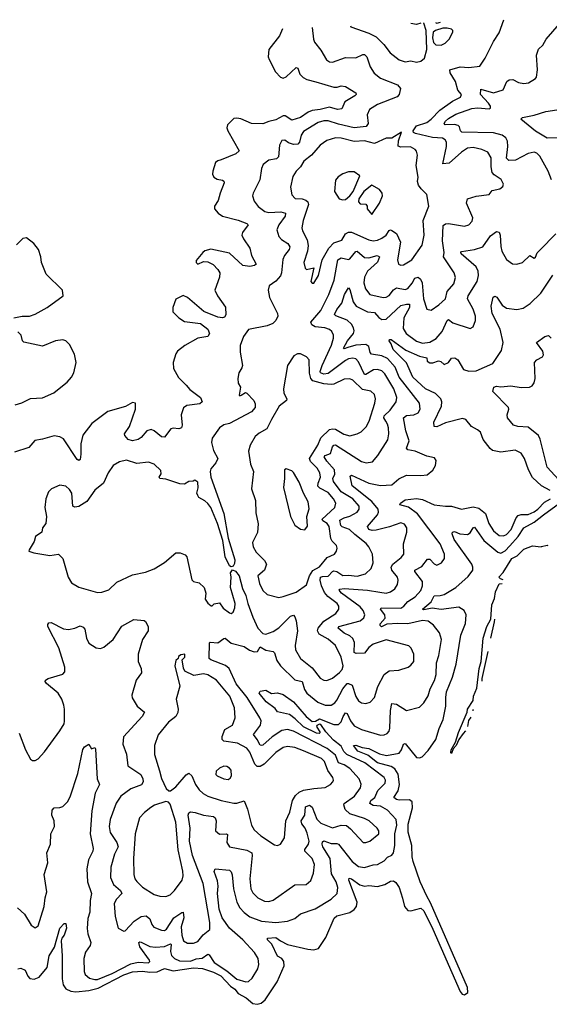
# Model space of a CAD drawing. Extents: x 2057697 to 2160550, y 827490 to 1016834.
# Tile 508 of 509: x 2153178 to 2156830, y 1009990 to 1016780. Entities that reach past the tile are written whole.
import ezdxf

# ---------------------------------------------------------------- set-up
doc = ezdxf.new("R2010")
doc.units = 0

msp = doc.modelspace()

# ---------------------------------------------------------------- linework, layer by layer
at = {"layer": '0CON20XD'}
for points in [[(2155194.2, 1016726.4), (2155203.1, 1016645), (2155210, 1016625), (2155255, 1016570), (2155292.7, 1016502.7), (2155315, 1016490), (2155335, 1016486.9), (2155425, 1016518.5), (2155495, 1016516.9), (2155545, 1016540.5), (2155555, 1016540), (2155571.2, 1016525), (2155593.6, 1016455), (2155621.6, 1016411.6), (2155666.9, 1016376.9), (2155781.9, 1016331.9), (2155804.3, 1016305), (2155793.6, 1016265), (2155780.8, 1016249.3), (2155645.6, 1016195), (2155589.7, 1016160.3), (2155573.8, 1016125), (2155581.1, 1016065), (2155566.2, 1016043.8), (2155485, 1016035.7), (2155375, 1016059.2), (2155305, 1016082.3), (2155275, 1016082.3), (2155235, 1016071.8), (2155135, 1016008.7), (2155118.8, 1015985), (2155107.6, 1015935), (2155095, 1015921.1), (2155065, 1015919.1), (2155030.6, 1015930.6), (2155005, 1015950), (2154985, 1015946.7), (2154970, 1015915), (2154963.1, 1015835), (2154948.1, 1015821.9), (2154895, 1015810.6), (2154857.4, 1015782.6), (2154844.4, 1015755), (2154834.4, 1015675), (2154787.1, 1015585), (2154782.9, 1015565), (2154795, 1015528.8), (2154823.1, 1015493.1), (2154868.2, 1015458.2), (2154895, 1015451.6), (2154977.5, 1015455), (2155010.5, 1015445), (2155007.9, 1015425), (2154963.8, 1015366.2), (2154951.5, 1015331.5), (2154964.4, 1015285), (2154983.8, 1015263.8), (2155026.7, 1015236.7), (2155039.6, 1015215), (2155035.4, 1015195), (2155004.5, 1015155), (2154992.9, 1015127.1), (2154983.6, 1015035), (2154976.1, 1015013.9), (2154945, 1014977.5), (2154898.8, 1014945), (2154890, 1014915), (2154900, 1014865), (2154956.5, 1014755), (2154958.2, 1014735), (2154945, 1014705.6), (2154924.3, 1014685), (2154885, 1014668.9), (2154755.3, 1014644.7), (2154721.2, 1014595), (2154697.4, 1014532.6), (2154696.9, 1014486.9), (2154713.5, 1014396.5), (2154710, 1014380), (2154688.1, 1014345), (2154681.4, 1014305), (2154684.4, 1014274.4), (2154700.8, 1014245), (2154691.2, 1014191.2), (2154695, 1014186.7), (2154705, 1014190.8), (2154735, 1014210), (2154744.3, 1014204.3), (2154793.2, 1014153.2), (2154802.1, 1014132.1), (2154801.1, 1014105), (2154776.2, 1014075), (2154625, 1013994.6), (2154584.7, 1013985.3), (2154555, 1013964.6), (2154504.5, 1013894.5), (2154501.1, 1013865), (2154515, 1013808.8), (2154544.3, 1013755), (2154530.6, 1013725), (2154496.3, 1013683.7), (2154491.1, 1013665), (2154494.6, 1013625.4), (2154584.8, 1013375), (2154614.2, 1013204.2), (2154661.3, 1013055), (2154659.5, 1013030.5), (2154649.6, 1013010.4), (2154635, 1013006.3), (2154623.4, 1013013.4), (2154595.1, 1013075), (2154577.5, 1013187.5), (2154541.9, 1013305), (2154495, 1013415.8), (2154475, 1013442.8), (2154455, 1013461.2), (2154414, 1013484), (2154405, 1013500), (2154400, 1013515), (2154408.8, 1013551.2), (2154405, 1013590), (2154385, 1013603.8), (2154373, 1013597), (2154344.6, 1013595.4), (2154313.6, 1013576.4), (2154281.4, 1013578.6), (2154185, 1013611.9), (2154143.3, 1013615), (2154138.8, 1013625), (2154152.1, 1013647.9), (2154151.2, 1013671.2), (2154103.8, 1013715), (2154065, 1013728.1), (2153985, 1013719.6), (2153915, 1013743.3), (2153865, 1013731.9), (2153822, 1013705), (2153787.5, 1013655), (2153755, 1013584.2), (2153694.7, 1013535.3), (2153641.6, 1013458.4), (2153585, 1013423.8), (2153558.9, 1013418.9), (2153544.4, 1013425), (2153537.3, 1013515), (2153520.8, 1013540.8), (2153495, 1013564.3), (2153455, 1013570.8), (2153396.7, 1013545), (2153375.8, 1013524.2), (2153357.5, 1013475), (2153350.6, 1013415), (2153361.4, 1013355), (2153358, 1013305), (2153334, 1013275), (2153331.2, 1013245), (2153287.5, 1013215), (2153277.7, 1013182.3), (2153242.5, 1013125), (2153240, 1013115), (2153275, 1013103.3), (2153385.9, 1013085.9), (2153446.2, 1013095), (2153475.5, 1013065), (2153511.5, 1012935), (2153535, 1012897.5), (2153585.7, 1012865.7), (2153715, 1012829.2), (2153745, 1012832.5), (2153791.3, 1012848.7), (2153848.3, 1012901.7), (2153955, 1012951.4), (2154045, 1012969.4), (2154105, 1012992.5), (2154175, 1013035.7), (2154255, 1013103.8), (2154285, 1013103.8), (2154319.4, 1013089.4), (2154331.2, 1013075), (2154365, 1012916.2), (2154375, 1012905.8), (2154415.5, 1012895.5), (2154450, 1012865), (2154462, 1012825), (2154457.5, 1012785), (2154475, 1012756.7), (2154498.3, 1012738.3), (2154505, 1012737.5), (2154519.3, 1012750.7), (2154555, 1012758.8), (2154581.7, 1012721.7), (2154625, 1012689.1), (2154635, 1012684.5), (2154649.1, 1012695), (2154660.8, 1012725), (2154664.2, 1012755), (2154631.8, 1012865), (2154635.6, 1012935), (2154630.3, 1012965), (2154645, 1012985.6), (2154665, 1012977.7), (2154691.2, 1012945), (2154715, 1012856.6), (2154738.1, 1012808.1), (2154750.6, 1012755), (2154785, 1012660.3), (2154820, 1012585), (2154855, 1012546.2), (2154875, 1012542.9), (2154925, 1012560.8), (2154965, 1012587.1), (2155045, 1012667.3), (2155065, 1012672.9), (2155075, 1012662.5), (2155084.6, 1012635), (2155093.9, 1012565), (2155077.5, 1012465), (2155079.6, 1012435), (2155114.2, 1012374.2), (2155195, 1012310), (2155249.8, 1012239.8), (2155275, 1012225.6), (2155295, 1012222.5), (2155335, 1012238.5), (2155381.9, 1012278.1), (2155400.5, 1012299.5), (2155408.9, 1012325), (2155394.6, 1012385), (2155355.4, 1012465), (2155305, 1012508), (2155243.6, 1012543.6), (2155230.7, 1012565), (2155236.7, 1012585), (2155275, 1012632.9), (2155358.1, 1012685), (2155379.1, 1012715), (2155377.9, 1012735), (2155367.1, 1012755), (2155303, 1012803), (2155279.9, 1012829.9), (2155257.8, 1012875), (2155249.6, 1012915), (2155252.5, 1012935), (2155265, 1012940.8), (2155305, 1012942), (2155334.8, 1012975.2), (2155345, 1012978.6), (2155365, 1012974.7), (2155405, 1012948.1), (2155445, 1012950), (2155505, 1012941.8), (2155561.7, 1012958.3), (2155600.6, 1012995), (2155614.4, 1013035), (2155610, 1013095), (2155585.4, 1013145.4), (2155568, 1013168), (2155488.8, 1013228.8), (2155451.8, 1013265), (2155401.7, 1013281.7), (2155391.8, 1013291.8), (2155385, 1013328.5), (2155415, 1013344.8), (2155455, 1013356.2), (2155505.6, 1013385), (2155518.8, 1013405), (2155517.9, 1013425), (2155474.1, 1013475), (2155395, 1013523.7), (2155340.5, 1013595), (2155338.1, 1013615), (2155350.3, 1013645), (2155348.6, 1013675), (2155295.8, 1013735), (2155278.4, 1013765), (2155285, 1013775.2), (2155321.5, 1013788.5), (2155334.8, 1013835), (2155345, 1013847.1), (2155355, 1013848.8), (2155535, 1013733.8), (2155566.8, 1013723.2), (2155609.5, 1013730.5), (2155648.1, 1013775), (2155716.6, 1013883.4), (2155723.3, 1013925), (2155721.4, 1013965), (2155715, 1013991.4), (2155702.1, 1014012.1), (2155689.2, 1014035), (2155690.9, 1014049.1), (2155731.7, 1014088.3), (2155772.7, 1014145), (2155778.9, 1014175), (2155757.2, 1014235), (2155695, 1014337.3), (2155675, 1014358.2), (2155645, 1014368), (2155616.7, 1014365), (2155565, 1014333.2), (2155555, 1014333.2), (2155515, 1014420.9), (2155495, 1014441.8), (2155475, 1014446.4), (2155445, 1014441.2), (2155425, 1014430.7), (2155305, 1014340), (2155275, 1014336), (2155251.5, 1014345), (2155248.6, 1014355), (2155262.4, 1014395), (2155327.8, 1014535), (2155342, 1014585), (2155341.1, 1014605), (2155329.9, 1014629.9), (2155314.3, 1014644.3), (2155281.2, 1014655), (2155215, 1014662.1), (2155192.1, 1014675), (2155185.3, 1014695), (2155255, 1014775.5), (2155310.5, 1014885), (2155346.1, 1014985), (2155371.8, 1015125), (2155395, 1015137.5), (2155445, 1015127.6), (2155455, 1015130.9), (2155495, 1015181.5), (2155505, 1015183.5), (2155555, 1015140), (2155585, 1015137.6), (2155643.2, 1015153.2), (2155658.2, 1015145), (2155645, 1015107.9), (2155577.1, 1015045), (2155554.6, 1015004.6), (2155551.1, 1014965), (2155563.1, 1014925), (2155592.9, 1014885), (2155685, 1014865.4), (2155705, 1014866.2), (2155725, 1014877.9), (2155755, 1014918.2), (2155775, 1014931.6), (2155835, 1014919.7), (2155855, 1014926.6), (2155885, 1014964), (2155901.4, 1014998.6), (2155925, 1015004.8), (2155940.8, 1014990.8), (2155952.5, 1014965), (2155962.5, 1014855), (2155985, 1014783.8), (2156015, 1014778), (2156067.1, 1014812.9), (2156114.4, 1014855), (2156126.5, 1014905), (2156172.4, 1014957.6), (2156182.1, 1015002.1), (2156173.3, 1015035), (2156100, 1015145), (2156104.7, 1015175), (2156093.5, 1015255), (2156098.8, 1015361.2), (2156115, 1015372.5), (2156135, 1015375.8), (2156244.3, 1015355.7), (2156274.4, 1015365.6), (2156298.3, 1015391.7), (2156302, 1015415), (2156258.2, 1015515), (2156265.5, 1015544.5), (2156325, 1015563.3), (2156415.7, 1015574.3), (2156435, 1015602.5), (2156488, 1015615), (2156509.1, 1015630.9), (2156514, 1015645), (2156497.8, 1015677.8), (2156449.7, 1015709.7), (2156436.9, 1015726.9), (2156429.1, 1015765), (2156428.1, 1015828.1), (2156405, 1015865.6), (2156364.6, 1015884.6), (2156305, 1015898.2), (2156265, 1015894.5), (2156224.3, 1015865.7), (2156138.7, 1015791.3), (2156096.2, 1015786.2), (2156120.5, 1015905), (2156120.3, 1015935), (2156112.4, 1015952.4), (2156094.2, 1015964.2), (2156025, 1015967), (2155906.5, 1015996.5), (2155892.9, 1016002.9), (2155890.4, 1016015), (2155915, 1016048.4), (2155985, 1016071), (2156016.1, 1016093.9), (2156075, 1016155.8), (2156162.2, 1016217.8), (2156218.6, 1016245), (2156224.5, 1016265), (2156198.7, 1016295), (2156183.8, 1016355), (2156146.4, 1016415), (2156144.3, 1016435), (2156215, 1016454.7), (2156275, 1016450.6), (2156350.7, 1016459.3), (2156387.5, 1016515), (2156445, 1016630), (2156485, 1016690), (2156515.6, 1016780.4)], [(2154988.9, 1016718), (2154970.2, 1016669.8), (2154896.2, 1016575), (2154891.2, 1016525), (2154898, 1016505), (2154941.4, 1016421.4), (2154975, 1016383.3), (2154995, 1016377.8), (2155015, 1016386.5), (2155085, 1016450.6), (2155095, 1016445.8), (2155109.1, 1016405), (2155131.5, 1016381.5), (2155157.5, 1016367.5), (2155220.7, 1016350.7), (2155345, 1016314.5), (2155366, 1016314), (2155395, 1016324.4), (2155425, 1016319.5), (2155495, 1016276.2), (2155497.5, 1016265), (2155489.2, 1016255), (2155418.9, 1016215), (2155400, 1016165), (2155368.2, 1016161.8), (2155315, 1016176.5), (2155250.1, 1016159.9), (2155195, 1016153.5), (2155167.7, 1016142.3), (2155115, 1016106.5), (2155055, 1016087.7), (2155007.2, 1016117.2), (2154995, 1016118.2), (2154945, 1016089.3), (2154895, 1016079.1), (2154855, 1016062.7), (2154775.6, 1016065.6), (2154703.5, 1016096.5), (2154675, 1016101.5), (2154655, 1016097.8), (2154610, 1016055), (2154606.2, 1016035), (2154612, 1016015), (2154690, 1015875), (2154668.8, 1015855), (2154566.5, 1015813.5), (2154543.2, 1015806.8), (2154528.8, 1015795), (2154508.6, 1015735), (2154508, 1015715), (2154516.2, 1015695), (2154539.7, 1015679.7), (2154575, 1015674.4), (2154586.2, 1015666.2), (2154588.5, 1015655), (2154560, 1015585), (2154547, 1015533), (2154520.8, 1015495), (2154522, 1015475), (2154545.8, 1015445), (2154575, 1015424.4), (2154685, 1015397.3), (2154744.3, 1015375), (2154752.9, 1015365), (2154715, 1015313.8), (2154710.5, 1015295), (2154720.1, 1015270.1), (2154764.4, 1015205), (2154776.9, 1015155), (2154808.8, 1015095), (2154797.5, 1015085), (2154765, 1015078.9), (2154715.4, 1015085.4), (2154625, 1015170.5), (2154495, 1015198.2), (2154454.5, 1015185.5), (2154440, 1015175), (2154395, 1015120), (2154394, 1015105), (2154405.5, 1015094.5), (2154445, 1015112.5), (2154475, 1015110), (2154511.7, 1015091.7), (2154545, 1015058), (2154556.7, 1015035), (2154556.2, 1015005), (2154524.4, 1014915), (2154540.5, 1014875), (2154597, 1014797), (2154600, 1014745), (2154590.6, 1014729.4), (2154575, 1014723.3), (2154545, 1014729.1), (2154447.1, 1014767.1), (2154335, 1014864.2), (2154305, 1014877.1), (2154255, 1014852.5), (2154234.3, 1014795.7), (2154233.8, 1014765), (2154275, 1014724.2), (2154315, 1014699.4), (2154425, 1014684.3), (2154474.2, 1014645), (2154487.1, 1014615), (2154474.3, 1014595.7), (2154405, 1014583.1), (2154317.4, 1014532.6), (2154265.7, 1014495), (2154253.3, 1014475), (2154236.9, 1014415), (2154238.1, 1014375), (2154271.7, 1014311.7), (2154325, 1014259.2), (2154349.8, 1014229.8), (2154425.3, 1014175.3), (2154436, 1014145), (2154419.5, 1014130.5), (2154331.2, 1014118.8), (2154306.3, 1014103.6), (2154290.4, 1014055), (2154298.9, 1013985), (2154294.2, 1013965.8), (2154275, 1013959.2), (2154235, 1013964), (2154220.3, 1013959.7), (2154175, 1013902), (2154155, 1013902.9), (2154105, 1013944.4), (2154083.2, 1013953.2), (2154055, 1013944.4), (2154015, 1013898.5), (2153995, 1013884.5), (2153955, 1013876.5), (2153924.6, 1013884.6), (2153903.1, 1013913.1), (2153901.1, 1013925), (2153934.6, 1013975), (2153975.6, 1014095), (2153976, 1014135), (2153955, 1014140), (2153908.3, 1014111.7), (2153785, 1014078.5), (2153674.4, 1013995), (2153611.8, 1013915), (2153600, 1013855), (2153598.2, 1013785), (2153593.8, 1013746.2), (2153585, 1013741.2), (2153575, 1013748), (2153479.1, 1013889.1), (2153455, 1013904.4), (2153415, 1013910.9), (2153335, 1013886.9), (2153281.1, 1013878.9), (2153240.6, 1013829.4), (2153141.7, 1013798.3)], [(2155459.4, 1016737.2), (2155461.3, 1016731.3), (2155585, 1016687.8), (2155635, 1016661.5), (2155688.8, 1016608.8), (2155732.1, 1016552.1), (2155793.7, 1016503.7), (2155835, 1016490), (2155875, 1016495.6), (2155915, 1016488), (2155945, 1016494), (2155968.1, 1016515), (2155986.2, 1016575), (2155980.8, 1016705), (2155965, 1016755.5), (2155961.3, 1016757.7)], [(2155942.8, 1016757), (2155915, 1016746.7), (2155875.2, 1016754.2)], [(2156085, 1016604.5), (2156112.4, 1016617.6), (2156140, 1016645), (2156164.3, 1016695), (2156165.5, 1016705.5), (2156156.2, 1016715), (2156125, 1016722.5), (2156095, 1016721), (2156044.2, 1016705.8), (2156029.7, 1016695), (2156024.2, 1016654.2), (2156032.4, 1016622.4), (2156047.7, 1016607.7), (2156085, 1016604.5)], [(2156045.4, 1016761.2), (2156055, 1016756.5), (2156079.2, 1016762.6)], [(2156846, 1015675), (2156822.9, 1015735), (2156765, 1015839.2), (2156745, 1015859.5), (2156725, 1015866.2), (2156685, 1015858.4), (2156597.5, 1015812.5), (2156550.1, 1015810.1), (2156534.7, 1015825), (2156544.3, 1015905), (2156542, 1015942), (2156529.6, 1015965), (2156505.5, 1015985), (2156445, 1016000), (2156227.5, 1016005), (2156217.5, 1016015), (2156211.5, 1016041.5), (2156201.1, 1016051.1), (2156175, 1016058), (2156111.2, 1016055), (2156104.7, 1016065), (2156115, 1016080), (2156135, 1016099.5), (2156185, 1016128.9), (2156295, 1016168.7), (2156335, 1016172.4), (2156415, 1016164.8), (2156425, 1016169.2), (2156424.7, 1016185), (2156411.7, 1016205), (2156355.4, 1016265), (2156357.7, 1016302.3), (2156445, 1016275.5), (2156512.7, 1016297.3), (2156536.9, 1016353.1), (2156554, 1016366), (2156577.7, 1016367.7), (2156617.9, 1016347.9), (2156655, 1016339.2), (2156685.5, 1016344.5), (2156735, 1016373.8), (2156742, 1016385), (2156749.2, 1016435), (2156740.8, 1016535), (2156755, 1016576.7), (2156785.8, 1016604.2), (2156808.8, 1016645), (2156899.3, 1016750.7)], [(2156885, 1015965.4), (2156815, 1015963.9), (2156735, 1016010.9), (2156633.1, 1016095), (2156644.7, 1016105.3), (2156725, 1016121.5), (2156805, 1016148.2), (2156881.1, 1016158.9)], [(2155193.9, 1014963.9), (2155205, 1014964), (2155237.5, 1015015), (2155264.5, 1015125), (2155308.3, 1015205), (2155345, 1015241.4), (2155399.2, 1015260.8), (2155425, 1015303.5), (2155445, 1015315.9), (2155465.6, 1015315.6), (2155585, 1015262.2), (2155616, 1015256), (2155645, 1015260), (2155675, 1015273.4), (2155704.8, 1015295.2), (2155725, 1015326.7), (2155735, 1015331.3), (2155745, 1015327.1), (2155776.9, 1015305), (2155803.8, 1015245), (2155783.3, 1015125), (2155788.8, 1015095), (2155805, 1015088), (2155825, 1015089.2), (2155881.2, 1015125), (2155952.9, 1015225), (2155967.1, 1015295), (2155959.4, 1015395), (2155999.4, 1015495), (2155985.7, 1015575), (2155945.8, 1015615), (2155928.5, 1015638.5), (2155920, 1015665), (2155925.5, 1015695), (2155912.7, 1015775), (2155920, 1015845), (2155915, 1015872.5), (2155905, 1015885.7), (2155872.8, 1015902.8), (2155805, 1015901.5), (2155787.6, 1015907.6), (2155789.4, 1015945), (2155810, 1016005), (2155745, 1015964.4), (2155705, 1015964.2), (2155625, 1015927.5), (2155555, 1015944), (2155485, 1015941.2), (2155395, 1015963.2), (2155355.4, 1015964.6), (2155295, 1015947.5), (2155249.2, 1015915), (2155190, 1015845), (2155138.1, 1015805), (2155113.5, 1015766.5), (2155083.8, 1015736.2), (2155061.8, 1015698.2), (2155044.6, 1015625), (2155055, 1015572.5), (2155077.3, 1015547.3), (2155125, 1015543.8), (2155150.6, 1015535), (2155165.4, 1015525), (2155170, 1015505), (2155131.5, 1015395), (2155123.8, 1015345), (2155128.2, 1015325), (2155161, 1015261), (2155166.9, 1015223.1), (2155162.9, 1015185), (2155137.1, 1015105), (2155145.6, 1015065.6), (2155155, 1015057.5), (2155205, 1015070), (2155185.9, 1014975.9), (2155193.9, 1014963.9)], [(2155405, 1015537.5), (2155425, 1015539.6), (2155455, 1015565.4), (2155476.8, 1015595), (2155523.6, 1015703.6), (2155485, 1015730), (2155445, 1015730), (2155405, 1015718), (2155373, 1015697), (2155355.9, 1015674.1), (2155348.8, 1015595), (2155380, 1015545), (2155405, 1015537.5)], [(2155605, 1015437.5), (2155658.8, 1015515), (2155678.8, 1015565), (2155676.2, 1015585), (2155659.2, 1015609.2), (2155605, 1015638.8), (2155550.4, 1015595), (2155517.1, 1015545), (2155513.3, 1015525), (2155525, 1015511.2), (2155565, 1015507.5), (2155573.3, 1015495), (2155573.3, 1015475), (2155605, 1015437.5)], [(2153136.7, 1014725), (2153194.3, 1014735.7), (2153245, 1014735.8), (2153285, 1014750), (2153366.7, 1014795), (2153477.5, 1014875), (2153472.5, 1014915), (2153361.2, 1015025), (2153328.6, 1015105), (2153323.8, 1015143.8), (2153306.7, 1015195), (2153275, 1015236.7), (2153225, 1015276.7), (2153199.3, 1015270.7), (2153155, 1015227.5)], [(2155661.2, 1012831.2), (2155705, 1012826.2), (2155735, 1012833.5), (2155764, 1012856), (2155783.3, 1012885), (2155787.5, 1012915), (2155782.5, 1012935), (2155743.9, 1012983.9), (2155739.2, 1013005), (2155750.4, 1013025), (2155809.1, 1013070.9), (2155827.5, 1013095), (2155825.5, 1013165), (2155847.8, 1013245), (2155846.9, 1013275), (2155831.1, 1013301.1), (2155805, 1013310.4), (2155727.7, 1013282.3), (2155635, 1013260), (2155608, 1013258), (2155584.6, 1013265), (2155576.4, 1013285), (2155645.2, 1013364.8), (2155651.9, 1013385), (2155649.2, 1013405), (2155606.6, 1013456.6), (2155470.8, 1013565), (2155457.5, 1013632.5), (2155465, 1013640), (2155585, 1013583.2), (2155665, 1013568.8), (2155745, 1013572.7), (2155793, 1013613), (2155845, 1013640), (2155944.3, 1013635.7), (2155987.6, 1013642.4), (2156026.6, 1013673.4), (2156045.8, 1013705), (2156049.5, 1013739.5), (2156038.3, 1013758.3), (2155985, 1013770.6), (2155904.7, 1013804.7), (2155853.7, 1013813.6), (2155846.2, 1013825), (2155864.6, 1013875), (2155841.3, 1013945), (2155825.5, 1014035), (2155845, 1014051.6), (2155895, 1014054.7), (2155925, 1014068.1), (2155938.8, 1014095), (2155934.6, 1014135), (2155793.5, 1014315), (2155767.6, 1014385), (2155715, 1014443.8), (2155675, 1014462), (2155603.8, 1014473.8), (2155594.2, 1014484.2), (2155586.2, 1014526.2), (2155565, 1014539.3), (2155495, 1014536.5), (2155441.5, 1014518.5), (2155415, 1014510.5), (2155410.5, 1014515), (2155438.4, 1014565), (2155478.8, 1014615), (2155483.8, 1014635), (2155479, 1014655), (2155465, 1014680.7), (2155435, 1014708.8), (2155358, 1014738), (2155348.1, 1014748.1), (2155365, 1014782.7), (2155399.3, 1014825), (2155417.3, 1014885), (2155445, 1014932), (2155455, 1014918.8), (2155477.8, 1014835), (2155497.5, 1014805), (2155575, 1014765.9), (2155625, 1014760.8), (2155655, 1014725.4), (2155675, 1014712.1), (2155705, 1014715.9), (2155805, 1014809.3), (2155845, 1014819.1), (2155865, 1014817.3), (2155866.3, 1014795), (2155826.9, 1014725), (2155821.7, 1014651.7), (2155843.8, 1014615), (2155915, 1014562.7), (2155955, 1014549.6), (2156005, 1014557.5), (2156049.3, 1014580.7), (2156091.2, 1014628.8), (2156125, 1014706.7), (2156135, 1014711.8), (2156165, 1014690.4), (2156285, 1014650), (2156305, 1014662.5), (2156320, 1014705), (2156320.5, 1014735), (2156305, 1014783.8), (2156264.7, 1014855), (2156269.3, 1014875), (2156332.2, 1014975), (2156341.2, 1015015), (2156340.3, 1015045), (2156324.8, 1015074.8), (2156221.9, 1015165), (2156219.2, 1015175), (2156225, 1015182), (2156315, 1015195.8), (2156372.5, 1015215), (2156425, 1015290), (2156465, 1015320), (2156484.2, 1015314.2), (2156491.9, 1015295), (2156495.4, 1015215.4), (2156503.5, 1015185), (2156535.4, 1015125.4), (2156575, 1015096), (2156605, 1015094.2), (2156645, 1015105.8), (2156695, 1015153.8), (2156725, 1015136.7), (2156735, 1015143.3), (2156747.3, 1015172.7), (2156765, 1015192), (2156875, 1015302.5)], [(2156835, 1013532.5), (2156776.5, 1013566.5), (2156714, 1013624), (2156687.5, 1013675), (2156659.5, 1013755), (2156635, 1013790), (2156595, 1013810.5), (2156495, 1013798.2), (2156438.7, 1013808.7), (2156422.1, 1013822.1), (2156374.2, 1013885), (2156356.2, 1013936.2), (2156335, 1013951.9), (2156294.3, 1013974.3), (2156255, 1014023.3), (2156230.5, 1014030.5), (2156115, 1014000), (2156055, 1013972.7), (2156036.2, 1013975), (2156033.9, 1014005), (2156085.3, 1014115), (2156088.2, 1014145), (2156081.8, 1014165), (2156045, 1014202.2), (2155975, 1014233.5), (2155889.5, 1014315), (2155844.2, 1014414.2), (2155753.6, 1014505), (2155740, 1014545), (2155724.4, 1014565), (2155727.5, 1014575), (2155740, 1014575), (2155841.5, 1014501.5), (2155935, 1014459.4), (2155985, 1014448.6), (2155987.1, 1014425), (2156005, 1014414.2), (2156026, 1014414), (2156065, 1014427.5), (2156082.2, 1014422.2), (2156105, 1014401.5), (2156133.8, 1014416.2), (2156155, 1014445.8), (2156177.6, 1014447.6), (2156199.4, 1014435), (2156238.3, 1014368.3), (2156275, 1014355.3), (2156325, 1014358.8), (2156440.3, 1014409.7), (2156500.3, 1014499.7), (2156511.2, 1014555), (2156490, 1014645), (2156435.3, 1014755), (2156429.5, 1014805), (2156442.7, 1014867.3), (2156455, 1014874.2), (2156467.8, 1014867.8), (2156505, 1014812.5), (2156535, 1014791.4), (2156605, 1014782.5), (2156649.3, 1014790.7), (2156697.4, 1014822.6), (2156771.5, 1014895), (2156855, 1015019.2)], [(2153145.5, 1014124.5), (2153192.1, 1014137.9), (2153251.8, 1014168.2), (2153335, 1014171.4), (2153412.1, 1014207.9), (2153461.2, 1014245), (2153505, 1014281.2), (2153534.2, 1014315.8), (2153551.2, 1014345), (2153565.9, 1014415.9), (2153555, 1014472.5), (2153520.9, 1014540.9), (2153495.7, 1014565.7), (2153475, 1014572), (2153425, 1014566.7), (2153335, 1014528.1), (2153205.4, 1014555.4), (2153197.3, 1014565), (2153188.6, 1014605), (2153165, 1014627.5)], [(2156919.9, 1013579.9), (2156814.7, 1013694.8), (2156767, 1013887), (2156755, 1013913.1), (2156685, 1013969.6), (2156613.9, 1013973.9), (2156584, 1013985), (2156542, 1014035), (2156540, 1014055), (2156551.2, 1014095), (2156548, 1014105), (2156441.2, 1014215), (2156446.2, 1014245), (2156465, 1014252.9), (2156495, 1014248.6), (2156565.5, 1014254.5), (2156635, 1014243.5), (2156693.5, 1014246.5), (2156711.9, 1014255), (2156726.5, 1014275), (2156732.5, 1014305), (2156727.5, 1014415), (2156745, 1014434.2), (2156783.3, 1014455), (2156789.3, 1014469.3), (2156784.3, 1014495), (2156742, 1014555), (2156798, 1014595), (2156825, 1014602.9), (2156843.8, 1014583.8)], [(2154965, 1012796), (2154995, 1012801.9), (2155085, 1012833.1), (2155155, 1012883.1), (2155177.1, 1012945), (2155198.1, 1012981.9), (2155245, 1013006), (2155298.4, 1013071.6), (2155349.2, 1013095), (2155363.3, 1013115), (2155366.9, 1013135), (2155361.5, 1013155), (2155333, 1013183), (2155322.2, 1013202.2), (2155311.4, 1013285), (2155298.4, 1013305), (2155267.8, 1013325), (2155263.4, 1013335), (2155351.5, 1013415), (2155356.7, 1013445), (2155340.9, 1013475), (2155305, 1013520), (2155248.4, 1013548.4), (2155234.2, 1013564.2), (2155235.7, 1013585), (2155251.6, 1013625), (2155248.2, 1013655), (2155228.3, 1013688.3), (2155183.1, 1013733.1), (2155176.2, 1013755), (2155233.8, 1013845), (2155254, 1013896), (2155315, 1013952.9), (2155335, 1013959.3), (2155355, 1013956.6), (2155412.8, 1013922.8), (2155455, 1013911.3), (2155505.3, 1013924.7), (2155532.6, 1013937.4), (2155567.9, 1013972.1), (2155587.6, 1014012.4), (2155627.5, 1014135), (2155630.4, 1014165), (2155623.5, 1014195), (2155598.8, 1014218.8), (2155540.5, 1014230.5), (2155475, 1014294.5), (2155455, 1014304.6), (2155415, 1014301.1), (2155345, 1014267.1), (2155325, 1014263.6), (2155275, 1014269), (2155198.7, 1014288.7), (2155186.2, 1014305), (2155177, 1014343), (2155174.3, 1014434.3), (2155155, 1014456.2), (2155115, 1014475.7), (2155094.3, 1014475.7), (2155068.8, 1014461.2), (2155024.4, 1014395.6), (2154996.6, 1014233.4), (2154999.1, 1014205), (2155019.1, 1014165), (2155016.9, 1014155), (2154966.7, 1014115), (2154914, 1014024), (2154881.7, 1013958.3), (2154830.1, 1013929.9), (2154800.6, 1013905), (2154766.9, 1013845), (2154755.6, 1013805), (2154770, 1013715), (2154790.9, 1013665), (2154776.9, 1013545), (2154804.4, 1013465), (2154805, 1013380), (2154823.2, 1013303.2), (2154817.2, 1013242.8), (2154782.9, 1013175), (2154788.6, 1013145), (2154808.3, 1013108.3), (2154865, 1013050.6), (2154878.9, 1013025), (2154866, 1012985), (2154818.8, 1012945), (2154830.9, 1012890.9), (2154855, 1012843.8), (2154885, 1012816), (2154965, 1012796)], [(2155145, 1013262.5), (2155162, 1013288), (2155158.1, 1013355), (2155172.7, 1013407.3), (2155166.7, 1013455), (2155134.7, 1013514.7), (2155105, 1013590), (2155066.6, 1013656.6), (2155055, 1013668.8), (2155015, 1013682.5), (2155003.3, 1013675), (2155003.8, 1013615), (2154996, 1013555), (2155045, 1013353.3), (2155075, 1013294), (2155115, 1013266.7), (2155145, 1013262.5)], [(2153654.1, 1010085.9), (2153719.2, 1010100.8), (2153895, 1010192.2), (2153955, 1010214), (2154025, 1010218.3), (2154075, 1010211.2), (2154126.4, 1010213.6), (2154175, 1010237.5), (2154235, 1010220), (2154375, 1010240.3), (2154437.5, 1010237.5), (2154515, 1010210.4), (2154563.5, 1010185), (2154630.8, 1010115), (2154662, 1010095), (2154685, 1010064.8), (2154738.8, 1010035), (2154785, 1009995.3), (2154815, 1009989.7), (2154841.9, 1009998.1), (2154869.5, 1010020.5), (2154952.5, 1010145), (2155001.2, 1010255), (2155000, 1010285), (2154986.2, 1010305), (2154955, 1010321.2), (2154916.9, 1010405), (2154886, 1010435), (2154887.5, 1010445), (2154945, 1010451.4), (2154975, 1010427.9), (2155025, 1010402.9), (2155165, 1010369.1), (2155205, 1010365.7), (2155238.8, 1010375), (2155288.9, 1010451.1), (2155345.3, 1010584.7), (2155365, 1010598.8), (2155455, 1010623.6), (2155485, 1010644.5), (2155501.1, 1010665), (2155504.7, 1010695), (2155448.2, 1010845), (2155450.5, 1010859.5), (2155465, 1010856.2), (2155524, 1010814), (2155555, 1010805.3), (2155585, 1010809.3), (2155645, 1010803.3), (2155695, 1010816.2), (2155735, 1010840), (2155755, 1010841.7), (2155770.4, 1010830.4), (2155794.4, 1010795), (2155817.3, 1010722.7), (2155831.8, 1010665), (2155855, 1010636.7), (2155875, 1010633.6), (2155945, 1010652.9), (2155965, 1010633.3), (2156027.2, 1010507.2), (2156215, 1010078.4), (2156229.7, 1010059.7), (2156245, 1010054.1), (2156268, 1010072), (2156266.6, 1010105), (2156010, 1010690), (2155984.3, 1010735), (2155940.3, 1010835), (2155890, 1010975), (2155883.1, 1011006.9), (2155882.9, 1011085), (2155855.9, 1011175.9), (2155857.7, 1011232.3), (2155887.5, 1011345), (2155885.2, 1011385.2), (2155865, 1011400.9), (2155795, 1011396.5), (2155775, 1011401.9), (2155758.8, 1011415), (2155787.2, 1011462.8), (2155796.1, 1011505), (2155786.7, 1011576.7), (2155765, 1011614.2), (2155738.7, 1011628.7), (2155645, 1011655.9), (2155578.4, 1011708.4), (2155509.3, 1011735), (2155478.8, 1011775), (2155495, 1011776.7), (2155539.8, 1011759.8), (2155585, 1011753.3), (2155657.8, 1011717.8), (2155706.8, 1011706.8), (2155795, 1011722.4), (2155811.7, 1011745), (2155825, 1011783.8), (2155835, 1011789.2), (2155915, 1011691.4), (2155935, 1011688.9), (2155952.4, 1011697.6), (2155995, 1011740.5), (2156046.8, 1011815), (2156069.2, 1011890.8), (2156099, 1011955), (2156117, 1012045), (2156115.2, 1012105), (2156121, 1012145), (2156161.3, 1012245), (2156187.7, 1012335), (2156219.2, 1012535), (2156252.4, 1012615), (2156256, 1012675), (2156243.5, 1012705), (2156205, 1012728.2), (2156085, 1012712.8), (2156021.3, 1012721.3), (2155965, 1012710), (2155954.5, 1012715), (2156014.5, 1012765), (2156035, 1012807.5), (2156078.1, 1012808.1), (2156105, 1012815.4), (2156186.3, 1012863.7), (2156270.5, 1012939.5), (2156302.2, 1012985), (2156303.5, 1013005), (2156295.5, 1013025), (2156174.6, 1013195), (2156160.4, 1013235), (2156163.2, 1013246.8), (2156175, 1013249.6), (2156214, 1013234), (2156265, 1013229.7), (2156285, 1013242.5), (2156305, 1013276), (2156315, 1013280.8), (2156379.2, 1013189.2), (2156475, 1013106.9), (2156495, 1013101.6), (2156525, 1013117.1), (2156558.5, 1013151.5), (2156614.4, 1013215), (2156655.2, 1013274.8), (2156725, 1013314.5), (2156789.8, 1013365), (2156926.3, 1013465)], [(2154115, 1010384.8), (2154175, 1010388.8), (2154216.9, 1010406.9), (2154221.2, 1010401.2), (2154217.4, 1010355), (2154225, 1010326.2), (2154245, 1010304.8), (2154279.1, 1010289.1), (2154355, 1010286.8), (2154395, 1010303.1), (2154435, 1010306.8), (2154475.2, 1010335.2), (2154485, 1010330.8), (2154519.2, 1010279.2), (2154605, 1010221.6), (2154675, 1010162.2), (2154736.3, 1010143.7), (2154755, 1010147.8), (2154780.7, 1010169.3), (2154820, 1010235), (2154826.7, 1010265), (2154821.3, 1010305), (2154796.5, 1010346.5), (2154716.8, 1010435), (2154624.3, 1010514.3), (2154574, 1010585), (2154554.1, 1010645), (2154540.5, 1010755), (2154546.8, 1010805), (2154541.3, 1010841.3), (2154518.1, 1010905), (2154525, 1010923.8), (2154624.2, 1010914.2), (2154635, 1010903.8), (2154642.5, 1010882.5), (2154651.1, 1010785), (2154674.7, 1010695), (2154696.2, 1010655), (2154725, 1010623.2), (2154765, 1010594.1), (2154845, 1010564.2), (2154945, 1010554.7), (2155025, 1010562.9), (2155075, 1010580.6), (2155115, 1010613.5), (2155215, 1010648.2), (2155325.7, 1010714.3), (2155366.9, 1010753.1), (2155372.5, 1010795), (2155359.1, 1010835), (2155328.8, 1010888.8), (2155317.5, 1010995), (2155268.2, 1011075), (2155263.3, 1011095), (2155265, 1011111.2), (2155275, 1011117.1), (2155325, 1011099.1), (2155365, 1011098.7), (2155375, 1011093.1), (2155470.7, 1010975), (2155515, 1010940.4), (2155555, 1010933.2), (2155615, 1010952.2), (2155645, 1010953.5), (2155690, 1010980), (2155714.4, 1011005.6), (2155745, 1011018.1), (2155756.5, 1011033.5), (2155765.5, 1011085.5), (2155764.5, 1011165), (2155779.4, 1011225), (2155772.7, 1011265), (2155715, 1011327.9), (2155665, 1011355.5), (2155615, 1011360.8), (2155591.1, 1011375), (2155598.5, 1011395), (2155626, 1011415), (2155648.5, 1011465), (2155697.5, 1011515), (2155700.9, 1011535), (2155690.9, 1011555), (2155557.5, 1011655), (2155432.5, 1011712.5), (2155413.8, 1011733.8), (2155395, 1011770.2), (2155341.2, 1011811.2), (2155289.3, 1011869.3), (2155255, 1011919.5), (2155245, 1011922.5), (2155227.2, 1011912.8), (2155224.4, 1011905), (2155248.9, 1011865), (2155243.2, 1011856.8), (2155225, 1011860.7), (2155135, 1011902.5), (2155078.1, 1011958.1), (2155037.4, 1011987.4), (2154955, 1012008), (2154938.9, 1012028.9), (2154876.7, 1012075), (2154830, 1012135), (2154835, 1012148.8), (2154875, 1012155.5), (2154915, 1012133.3), (2154955, 1012138.1), (2154995, 1012125.3), (2155065, 1012075.5), (2155153.8, 1011973.8), (2155195, 1011939.7), (2155217.9, 1011942.1), (2155245, 1011959.7), (2155345, 1011920.2), (2155375, 1011918.8), (2155395, 1011938.5), (2155407.2, 1011975), (2155425, 1011998.9), (2155436.2, 1011995), (2155458.6, 1011945), (2155485, 1011910), (2155535.7, 1011885.7), (2155665, 1011845.5), (2155692, 1011848), (2155712.3, 1011857.7), (2155725, 1011874), (2155730.4, 1011895), (2155735.3, 1012015), (2155745, 1012063.3), (2155775, 1012059.4), (2155845, 1012017.1), (2155935, 1012040), (2155965, 1012070), (2155993.8, 1012116.2), (2156007.3, 1012165), (2156037.3, 1012222.7), (2156048.8, 1012265), (2156052.5, 1012345), (2156067.3, 1012395), (2156086.4, 1012505), (2156072.2, 1012552.2), (2156031.5, 1012605), (2155995, 1012631.8), (2155955, 1012637), (2155855, 1012612.7), (2155785, 1012616.9), (2155709.2, 1012610.8), (2155673.1, 1012593.1), (2155662.7, 1012602.7), (2155664.6, 1012614.6), (2155697, 1012653), (2155694.7, 1012675), (2155665.6, 1012715), (2155670, 1012725), (2155805, 1012721.5), (2155827.3, 1012735), (2155855, 1012767.5), (2155905, 1012800.7), (2155945, 1012844.6), (2155956.2, 1012875), (2155954.7, 1012905), (2155903.5, 1012975), (2155902, 1012985), (2155950.3, 1013009.7), (2155990.3, 1013059.7), (2156005, 1013060), (2156035, 1013027.5), (2156055, 1013017.5), (2156085.5, 1013034.5), (2156108, 1013065), (2156106.7, 1013095), (2156077.9, 1013165), (2155921.7, 1013371.7), (2155857.8, 1013417.8), (2155800, 1013435), (2155804, 1013445), (2155835, 1013469.3), (2155915, 1013478.2), (2155955, 1013470.8), (2156035, 1013434.1), (2156115, 1013424.4), (2156155, 1013424.3), (2156225, 1013405.6), (2156305, 1013421.2), (2156345, 1013412.2), (2156388.9, 1013375), (2156411.9, 1013305), (2156445, 1013255.5), (2156485, 1013223.9), (2156515, 1013221.8), (2156535, 1013230.4), (2156566.9, 1013265), (2156602.2, 1013345), (2156615, 1013360.8), (2156635, 1013367.2), (2156685, 1013367.7), (2156725, 1013386), (2156751.4, 1013405), (2156796.6, 1013453.4), (2156837.7, 1013475)], [(2156512.5, 1012917.6), (2156493.1, 1012923.1), (2156482, 1012935), (2156511.1, 1012968.9), (2156572.2, 1013065), (2156608.1, 1013081.9), (2156624.3, 1013098), (2156655, 1013128.5), (2156715, 1013152.5), (2156773, 1013145.9), (2156775, 1013146.2), (2156815.7, 1013155.7), (2156818.6, 1013154.5)], [(2153175, 1011858.6), (2153218.6, 1011745), (2153251.2, 1011681.2), (2153265, 1011671.2), (2153285, 1011672), (2153305, 1011683.8), (2153348.5, 1011731.5), (2153455.3, 1011874.7), (2153483.1, 1011925), (2153487, 1011943), (2153487.1, 1012025), (2153481.7, 1012051.7), (2153467.9, 1012095), (2153443.5, 1012135), (2153361.7, 1012201.7), (2153353.8, 1012215), (2153356.2, 1012225), (2153375, 1012237.1), (2153475, 1012266.2), (2153488.3, 1012281.7), (2153489.4, 1012315), (2153447.3, 1012447.3), (2153372, 1012595), (2153371.7, 1012608.3), (2153379.3, 1012620.7), (2153395, 1012624), (2153478.9, 1012578.9), (2153515, 1012575.6), (2153558.8, 1012585), (2153595, 1012599.2), (2153615, 1012591.2), (2153626.4, 1012576.4), (2153637.8, 1012515), (2153655, 1012480), (2153705, 1012447.5), (2153735, 1012442.5), (2153757.8, 1012452.2), (2153822, 1012505), (2153882.2, 1012597.8), (2153965, 1012644), (2154035, 1012637.5), (2154045, 1012630), (2154063.8, 1012595), (2154062.5, 1012565), (2154025.3, 1012504.7), (2153993.6, 1012405), (2153994.4, 1012355), (2154015.5, 1012305), (2154017.3, 1012275), (2153981.1, 1012225), (2153951.7, 1012121.7), (2153953.7, 1012103.7), (2153987.5, 1012045), (2154037.5, 1012005), (2154021.9, 1011975), (2153893.3, 1011835), (2153888.6, 1011785), (2153914.6, 1011714.6), (2153924.4, 1011635), (2154012.1, 1011575), (2154027.5, 1011545), (2154028.8, 1011525), (2154016.6, 1011503.4), (2153945, 1011475.3), (2153874.5, 1011425), (2153843.7, 1011376.4), (2153802, 1011265), (2153795.4, 1011215), (2153801.2, 1011175), (2153847.8, 1011105), (2153856.3, 1011075), (2153832.2, 1011025), (2153806.2, 1010935), (2153802.7, 1010865), (2153825.4, 1010815), (2153872.5, 1010775), (2153881.1, 1010755), (2153845.5, 1010715), (2153830, 1010685), (2153835.8, 1010594.2), (2153855.9, 1010515.9), (2153895, 1010493.8), (2153905, 1010496.7), (2153967.3, 1010562.7), (2154015, 1010594.7), (2154050.8, 1010600.8), (2154075, 1010580), (2154089.5, 1010539.5), (2154102.7, 1010522.7), (2154155, 1010500), (2154175, 1010499.1), (2154190.9, 1010509.1), (2154241.6, 1010585), (2154295, 1010622.7), (2154305, 1010624.2), (2154310.2, 1010585), (2154291.2, 1010525), (2154296.1, 1010466.1), (2154307.4, 1010427.4), (2154335, 1010412.2), (2154375, 1010412.5), (2154405, 1010423.1), (2154442, 1010468), (2154488.1, 1010505), (2154488.7, 1010555), (2154443.5, 1010823.5), (2154369.6, 1011015), (2154348.3, 1011115), (2154353, 1011205), (2154338.9, 1011295), (2154345, 1011311.2), (2154355, 1011317.5), (2154387.3, 1011312.7), (2154445, 1011293.3), (2154513.3, 1011285), (2154526.1, 1011276.1), (2154531.8, 1011255), (2154526.9, 1011185), (2154555, 1011162.3), (2154604.4, 1011164.4), (2154610, 1011160), (2154605.5, 1011105), (2154625, 1011075.6), (2154745, 1011053.9), (2154777.7, 1011035), (2154781.3, 1011015), (2154763.5, 1010855), (2154770.4, 1010785), (2154785, 1010758.1), (2154820.6, 1010725), (2154865, 1010700.9), (2154895, 1010699.1), (2154925, 1010708.5), (2155075, 1010814.4), (2155153.1, 1010816.9), (2155185, 1010844), (2155204.6, 1010895), (2155210.4, 1010955), (2155193.6, 1010995), (2155144.6, 1011045), (2155145, 1011057.5), (2155168.4, 1011095), (2155172.8, 1011115), (2155159.4, 1011170.6), (2155145.8, 1011205), (2155123.2, 1011235), (2155119.7, 1011255), (2155143.8, 1011295), (2155148.2, 1011351.8), (2155175, 1011362.3), (2155195, 1011349.4), (2155226.1, 1011266.1), (2155255, 1011238), (2155335, 1011206.1), (2155395, 1011226.2), (2155432.4, 1011222.4), (2155460, 1011200), (2155546.1, 1011106.1), (2155565, 1011104.7), (2155591.2, 1011115), (2155653.5, 1011165), (2155653.3, 1011185), (2155643.1, 1011205), (2155586.9, 1011255), (2155555, 1011271.2), (2155455, 1011303.5), (2155423, 1011333), (2155412, 1011365), (2155414.3, 1011375.7), (2155486.7, 1011425), (2155528.1, 1011481.9), (2155531.6, 1011508.4), (2155517.8, 1011545), (2155455, 1011617), (2155415, 1011642.1), (2155375.8, 1011655.8), (2155355, 1011707.1), (2155297.5, 1011755), (2155065, 1011872.8), (2155025, 1011885.3), (2154985, 1011878.8), (2154918.2, 1011835), (2154855, 1011777.7), (2154845, 1011773.6), (2154835, 1011777.8), (2154815.9, 1011815.9), (2154789.2, 1011850.8), (2154838.4, 1011915), (2154841.8, 1011945), (2154833.5, 1011965), (2154745.1, 1012105.1), (2154670.2, 1012200.2), (2154622.4, 1012305), (2154596.6, 1012326.6), (2154494.8, 1012364.8), (2154483.8, 1012375), (2154487.1, 1012482.9), (2154492.1, 1012487.9), (2154545, 1012483.8), (2154585, 1012513.5), (2154595, 1012514.5), (2154635, 1012479.7), (2154725, 1012456.5), (2154762.1, 1012432.1), (2154795, 1012420), (2154817.2, 1012422.8), (2154835, 1012454), (2154875, 1012431.2), (2154925, 1012422.5), (2154935, 1012413.8), (2154951.1, 1012361.1), (2154976.5, 1012325), (2155075, 1012228.2), (2155125.2, 1012215.2), (2155141.8, 1012161.8), (2155157.9, 1012135), (2155234.2, 1012074.2), (2155285, 1012052.8), (2155325, 1012053.1), (2155350.1, 1012069.9), (2155365, 1012086.4), (2155405, 1012165.3), (2155435, 1012202.3), (2155445, 1012203.3), (2155470.1, 1012190.1), (2155495, 1012112.5), (2155515, 1012081.9), (2155535, 1012070), (2155565, 1012064.4), (2155595, 1012074.3), (2155623.3, 1012105), (2155647.4, 1012182.6), (2155690.6, 1012265), (2155725, 1012289.1), (2155792.5, 1012295), (2155856.2, 1012315), (2155875, 1012328), (2155895.6, 1012355), (2155895.4, 1012405.4), (2155877.1, 1012445), (2155860.9, 1012460.9), (2155705, 1012503.9), (2155615, 1012472.9), (2155585, 1012450.8), (2155555, 1012412.4), (2155498.3, 1012408.3), (2155484.5, 1012415), (2155487.1, 1012485), (2155475, 1012513.6), (2155455, 1012530.8), (2155415, 1012550), (2155374.4, 1012585), (2155379.2, 1012595), (2155525.2, 1012634.8), (2155550.5, 1012655), (2155556.8, 1012675), (2155545.9, 1012705), (2155525, 1012730.7), (2155396.9, 1012825), (2155380.9, 1012845), (2155386.2, 1012853.8), (2155415, 1012858.4), (2155576.4, 1012846.4), (2155661.2, 1012831.2)], [(2156252.7, 1011874.7), (2156235, 1011857.5), (2156206.7, 1011815), (2156186.7, 1011775), (2156167.5, 1011752.5), (2156155, 1011720), (2156150, 1011725), (2156153.3, 1011745), (2156182.5, 1011797.5), (2156203.8, 1011865), (2156264, 1012005), (2156266.2, 1012025), (2156303.8, 1012085), (2156308, 1012115), (2156329.7, 1012170.3), (2156346.4, 1012306.4), (2156360.8, 1012355), (2156374.3, 1012515), (2156399.2, 1012595), (2156425.7, 1012645), (2156433.1, 1012745), (2156452.4, 1012787.6), (2156459.2, 1012835), (2156485, 1012890), (2156505, 1012892.5)], [(2156452.9, 1012646.8), (2156448.5, 1012626.6), (2156423.4, 1012515.2)], [(2156406.5, 1012423.8), (2156363.9, 1012236.1), (2156364.6, 1012218.2)], [(2154955, 1011086), (2154975, 1011093.8), (2155003.2, 1011136.8), (2155013.6, 1011255), (2155040.9, 1011315), (2155059.5, 1011395), (2155079.2, 1011430.8), (2155105, 1011452.5), (2155135, 1011465.8), (2155205, 1011479.2), (2155285, 1011484.3), (2155321.2, 1011505), (2155337, 1011523), (2155341.2, 1011535), (2155336.2, 1011555), (2155302.1, 1011602.1), (2155278.8, 1011665), (2155258.9, 1011685), (2155135, 1011737.6), (2155075, 1011760), (2155025, 1011767.5), (2154995, 1011760), (2154945, 1011725.4), (2154864.1, 1011645.9), (2154835, 1011630.6), (2154815, 1011630.9), (2154799.4, 1011645), (2154765, 1011728.9), (2154745, 1011756.9), (2154680.3, 1011790.3), (2154585.6, 1011805.6), (2154572.9, 1011815), (2154574.1, 1011835.9), (2154592.1, 1011885), (2154644.7, 1011915.3), (2154663.5, 1011965), (2154657.9, 1012035), (2154626.1, 1012115), (2154534.7, 1012224.7), (2154475, 1012262.5), (2154445, 1012268.1), (2154378.3, 1012258.3), (2154317.1, 1012287.1), (2154307.3, 1012307.3), (2154297.5, 1012365), (2154316, 1012385), (2154316.7, 1012405), (2154289.3, 1012400.7), (2154271.7, 1012388.3), (2154270, 1012375), (2154255, 1012360), (2154246.7, 1012325), (2154280.8, 1012185), (2154255.6, 1012095), (2154271.1, 1012025), (2154268.6, 1012001.4), (2154254.4, 1011975), (2154204.4, 1011935), (2154132, 1011848), (2154108.1, 1011775), (2154107, 1011713), (2154140.6, 1011600.6), (2154156, 1011546), (2154187.3, 1011477.3), (2154205, 1011461.2), (2154217, 1011463), (2154255, 1011489.4), (2154325, 1011571.5), (2154345, 1011583.3), (2154365, 1011564.4), (2154389.3, 1011505), (2154415, 1011469.4), (2154443.1, 1011443.1), (2154475, 1011424.6), (2154566, 1011395), (2154653.7, 1011376.3), (2154675, 1011376.2), (2154725, 1011393.1), (2154748.5, 1011335), (2154775.5, 1011225.5), (2154793.6, 1011193.6), (2154840.9, 1011150.9), (2154935, 1011090), (2154955, 1011086)], [(2156305.2, 1012023.3), (2156302.3, 1012017.7), (2156301.7, 1012012.6)], [(2156287.7, 1011969.4), (2156272.3, 1011947.7), (2156266.3, 1011905.8)], [(2153162.1, 1010655), (2153211.5, 1010611.5), (2153257.5, 1010535), (2153285, 1010516.2), (2153305, 1010531.2), (2153346.5, 1010665), (2153353.1, 1010725), (2153365.3, 1010765), (2153347.3, 1010885), (2153371.1, 1010965), (2153365.7, 1011035), (2153389.2, 1011095), (2153393.1, 1011165), (2153416.7, 1011215), (2153414.4, 1011255), (2153398.1, 1011295), (2153400.8, 1011329.2), (2153414.3, 1011345.7), (2153455, 1011346.5), (2153475, 1011353.1), (2153508.2, 1011385), (2153525, 1011420), (2153578.7, 1011581.3), (2153613, 1011747), (2153625, 1011765.5), (2153653.3, 1011783.3), (2153671.7, 1011751.7), (2153695, 1011760), (2153699.3, 1011749.3), (2153712.5, 1011545), (2153726.9, 1011505), (2153697.3, 1011445), (2153674.6, 1011325), (2153663.4, 1011165), (2153684.4, 1011065), (2153680.8, 1011045), (2153651.8, 1010985), (2153640, 1010925), (2153645.3, 1010835.3), (2153673.1, 1010755), (2153663.8, 1010705), (2153661.8, 1010625), (2153648.5, 1010581.5), (2153643.1, 1010513.1), (2153647.1, 1010475), (2153669.1, 1010415), (2153663.5, 1010395), (2153630.8, 1010349.2), (2153619.2, 1010305), (2153622.2, 1010215), (2153629.4, 1010195), (2153659.6, 1010169.6), (2153695, 1010160), (2153715, 1010161), (2153815, 1010202.4), (2153945, 1010268.6), (2153995, 1010280.6), (2154065.2, 1010274.8), (2154075.2, 1010284.8), (2154073.4, 1010295), (2154006.7, 1010385), (2154000, 1010415), (2154005, 1010420.6), (2154015, 1010418.2), (2154075, 1010388.8), (2154115, 1010384.8)], [(2154615, 1011540.8), (2154629.7, 1011550.3), (2154637.5, 1011565), (2154635.8, 1011605), (2154625, 1011618), (2154605, 1011630), (2154585, 1011632), (2154555, 1011618.8), (2154532.4, 1011597.6), (2154529.2, 1011575), (2154538.8, 1011565), (2154585, 1011544.4), (2154615, 1011540.8)], [(2154185, 1010733.1), (2154214.5, 1010745.5), (2154245.8, 1010775), (2154298.8, 1010845), (2154304.3, 1010875), (2154302.7, 1010907.3), (2154269.7, 1011055), (2154254, 1011245), (2154215, 1011370), (2154203.2, 1011383.2), (2154185, 1011389.2), (2154107.2, 1011362.8), (2154082.2, 1011347.8), (2154037.4, 1011312.6), (2154004.2, 1011275), (2153972.7, 1011165), (2153961.8, 1010995), (2153964.5, 1010885), (2153972.5, 1010855), (2153985, 1010835.8), (2154025, 1010797.1), (2154105, 1010747.1), (2154145, 1010734.4), (2154185, 1010733.1)], [(2153165, 1010234.7), (2153185, 1010239.6), (2153215.3, 1010225.3), (2153234, 1010184), (2153248.3, 1010168.3), (2153276.7, 1010163.3), (2153312.4, 1010177.6), (2153367.2, 1010242.8), (2153381.3, 1010325), (2153417.3, 1010382.7), (2153455, 1010513.8), (2153485, 1010546), (2153496.8, 1010546.8), (2153500.9, 1010515), (2153485, 1010466.2), (2153468.1, 1010445), (2153463.3, 1010426.7), (2153471.2, 1010325), (2153469.7, 1010165), (2153476.2, 1010125), (2153495.4, 1010095.4), (2153530, 1010080), (2153565.4, 1010075.4), (2153654.1, 1010085.9)]]:
    msp.add_lwpolyline(points, dxfattribs=at)

doc.saveas('drawing.dxf')
